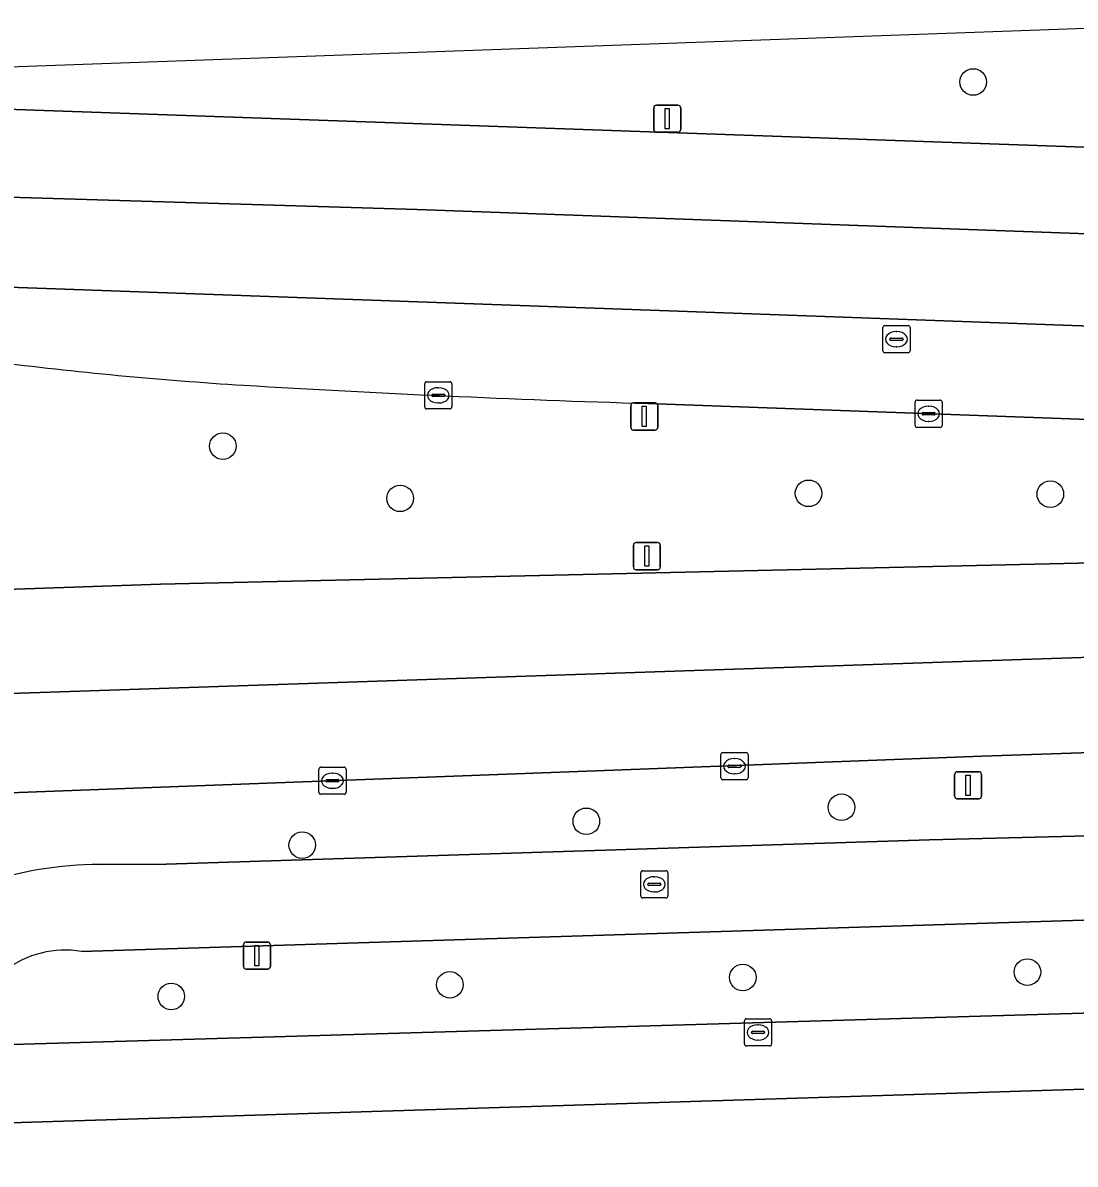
# Model space of a CAD drawing. Extents: x 161084 to 161928, y 385354 to 386522.
# Drawn here: x 161813.39 to 161852.11, y 386479.66 to 386521.66 of the extents above; entities that cross this region are included whole.
import ezdxf

# ---------------------------------------------------------------- set-up
doc = ezdxf.new("R2010")
doc.units = 0
for name, color, linetype in [('IMGEO_Berm_groen', 7, 'Continuous'), ('IMGEO_Boom', 7, 'Continuous'), ('IMGEO_Fietspad_gesloten', 7, 'Continuous'), ('IMGEO_Groenvoorziening', 7, 'Continuous'), ('IMGEO_Kolk', 7, 'Continuous'), ('IMGEO_Lichtmast', 7, 'Continuous'), ('IMGEO_OVBaan_gesloten', 7, 'Continuous'), ('IMGEO_Rijbaan_regionaal_gesloten', 7, 'Continuous'), ('IMGEO_Rioolput', 7, 'Continuous'), ('IMGEO_Verkeersbordpaal', 7, 'Continuous'), ('IMGEO_Voetpad_open', 7, 'Continuous')]:
    doc.layers.add(name, color=color, linetype=linetype)

msp = doc.modelspace()

# ---------------------------------------------------------------- linework, layer by layer
at = {"layer": 'IMGEO_Berm_groen'}
for points in [[(161869.118, 386521.664), (161854.55, 386521.528), (161805.354, 386519.765), (161781.499, 386518.91), (161786.794, 386518.556)], [(161811.034, 386518.547), (161868.792, 386516.517)], [(161868.806, 386506.471), (161836.386, 386507.652)], [(161781.483, 386499.728), (161818.448, 386501.002), (161865.636, 386502.078)], [(161865.711, 386495.253), (161864.004, 386495.189), (161848.673, 386494.673), (161836.748, 386494.218), (161807.028, 386493.106), (161790.121, 386492.546), (161785.969, 386492.332), (161781.92, 386492.209)], [(161816.227, 386490.685), (161818.664, 386490.698), (161846.741, 386491.595), (161865.716, 386492.073)], [(161811.296, 386484.259), (161811.3, 386484.013), (161866.23, 386485.622), (161866.14, 386489.071)], [(161866.14, 386489.071), (161815.546, 386487.489)]]:
    msp.add_lwpolyline(points, dxfattribs=at)
for centre, radius, start, end in [((161831.224, 386660.643), 152.627, 262.87335, 266.35267), ((161852.587, 387029.491), 522.091, 266.58809, 268.22181), ((161816.24, 386477.019), 13.666, 90.0546, 108.9289), ((161814.953, 386483.858), 3.679, 80.7309, 173.7387)]:
    msp.add_arc(centre, radius, start, end, dxfattribs=at)
at = {"layer": 'IMGEO_Boom'}
for centre in [(161848.353, 386519.486), (161820.746, 386506.084), (161842.298, 386504.347), (161827.27, 386504.162), (161851.192, 386504.317), (161843.51, 386492.793), (161834.121, 386492.277), (161823.67, 386491.4), (161850.348, 386486.728), (161839.876, 386486.529), (161829.099, 386486.262), (161818.851, 386485.829)]:
    msp.add_circle(centre, 0.489, dxfattribs=at)
at = {"layer": 'IMGEO_Fietspad_gesloten'}
for points in [[(161815.546, 386487.489), (161866.14, 386489.071), (161870.919, 386489.097), (161878.209, 386489.119), (161885.886, 386490.11), (161885.495, 386494.112)], [(161885.04, 386493.587), (161875.875, 386492.341), (161875.857, 386492.338), (161871.953, 386492.237), (161871.911, 386492.24), (161869.231, 386492.188), (161865.716, 386492.073), (161846.741, 386491.595), (161818.664, 386490.698), (161816.227, 386490.685)]]:
    msp.add_lwpolyline(points, dxfattribs=at)
for centre, radius, start, end in [((161816.24, 386477.019), 13.666, 90.0546, 108.9289), ((161814.953, 386483.858), 3.679, 80.7309, 173.7387)]:
    msp.add_arc(centre, radius, start, end, dxfattribs=at)
at = {"layer": 'IMGEO_Groenvoorziening'}
msp.add_lwpolyline([(161875.892, 386481.832), (161875.747, 386483.075), (161864.185, 386482.79), (161811.359, 386481.125), (161811.449, 386478.625), (161811.729, 386478.627), (161811.793, 386477.258), (161811.886, 386475.287), (161823.779, 386472.801), (161836.382, 386470.167), (161865.465, 386464.788), (161876.294, 386463.149), (161877.825, 386462.917), (161877.284, 386469.275)], close=True, dxfattribs=at)
at = {"layer": 'IMGEO_Kolk'}
for p, q in [((161828.173, 386507.528), (161828.173, 386508.38)), ((161828.248, 386508.454), (161829.1, 386508.454)), ((161828.661, 386508.234), (161828.686, 386508.234)), ((161829.174, 386508.38), (161829.174, 386507.528)), ((161828.432, 386507.948), (161828.432, 386507.96)), ((161828.87, 386507.911), (161828.472, 386507.911)), ((161828.475, 386507.997), (161828.873, 386507.997)), ((161828.916, 386507.96), (161828.916, 386507.948)), ((161846.288, 386507.776), (161847.14, 386507.776)), ((161829.1, 386507.454), (161828.248, 386507.454)), ((161828.684, 386507.674), (161828.659, 386507.674)), ((161846.213, 386506.85), (161846.213, 386507.702)), ((161846.701, 386507.556), (161846.726, 386507.556)), ((161847.214, 386507.702), (161847.214, 386506.85)), ((161846.472, 386507.27), (161846.472, 386507.282)), ((161846.91, 386507.233), (161846.512, 386507.233)), ((161846.515, 386507.319), (161846.913, 386507.319)), ((161846.724, 386506.996), (161846.699, 386506.996)), ((161846.956, 386507.282), (161846.956, 386507.27)), ((161847.14, 386506.776), (161846.288, 386506.776)), ((161839.146, 386494.804), (161839.998, 386494.804)), ((161839.071, 386493.878), (161839.071, 386494.73)), ((161839.373, 386494.347), (161839.771, 386494.347)), ((161839.559, 386494.584), (161839.584, 386494.584)), ((161840.072, 386494.73), (161840.072, 386493.878)), ((161824.28, 386493.344), (161824.28, 386494.196)), ((161824.355, 386494.27), (161825.207, 386494.27)), ((161824.768, 386494.05), (161824.793, 386494.05)), ((161825.281, 386494.196), (161825.281, 386493.344)), ((161839.33, 386494.298), (161839.33, 386494.31)), ((161839.768, 386494.261), (161839.37, 386494.261)), ((161839.582, 386494.024), (161839.557, 386494.024)), ((161839.814, 386494.31), (161839.814, 386494.298)), ((161824.539, 386493.764), (161824.539, 386493.776)), ((161824.977, 386493.727), (161824.579, 386493.727)), ((161824.582, 386493.813), (161824.98, 386493.813)), ((161824.791, 386493.49), (161824.766, 386493.49)), ((161825.023, 386493.776), (161825.023, 386493.764)), ((161839.998, 386493.804), (161839.146, 386493.804)), ((161825.207, 386493.27), (161824.355, 386493.27))]:
    msp.add_line(p, q, dxfattribs=at)
for points in [[(161828.173, 386507.528), (161828.173, 386508.38)], [(161828.248, 386508.454), (161829.1, 386508.454)], [(161829.174, 386508.38), (161829.174, 386507.528)], [(161846.288, 386507.776), (161847.14, 386507.776)], [(161829.1, 386507.454), (161828.248, 386507.454)], [(161846.213, 386506.85), (161846.213, 386507.702)], [(161847.214, 386507.702), (161847.214, 386506.85)], [(161847.14, 386506.776), (161846.288, 386506.776)], [(161839.146, 386494.804), (161839.998, 386494.804)], [(161839.071, 386493.878), (161839.071, 386494.73)], [(161840.072, 386494.73), (161840.072, 386493.878)], [(161824.28, 386493.344), (161824.28, 386494.196)], [(161824.355, 386494.27), (161825.207, 386494.27)], [(161825.281, 386494.196), (161825.281, 386493.344)], [(161839.998, 386493.804), (161839.146, 386493.804)], [(161825.207, 386493.27), (161824.355, 386493.27)]]:
    msp.add_lwpolyline(points, dxfattribs=at)
for centre, radius, start, end in [((161828.25, 386508.378), 0.0765, 91.552, 178.448), ((161828.25, 386508.378), 0.0765, 91.552, 178.448), ((161829.098, 386508.378), 0.0765, 1.552, 88.448), ((161829.098, 386508.378), 0.0765, 1.552, 88.448), ((161828.472, 386507.957), 0.0403, 85.8775, 175.7526), ((161828.469, 386507.947), 0.0366, 178.938, 274.7102), ((161828.873, 386507.954), 0.043, 264.8664, 352.4533), ((161828.877, 386507.959), 0.0386, 1.7309, 96.639), ((161846.29, 386507.7), 0.0765, 91.552, 178.448), ((161846.29, 386507.7), 0.0765, 91.552, 178.448), ((161847.138, 386507.7), 0.0765, 1.552, 88.448), ((161847.138, 386507.7), 0.0765, 1.552, 88.448), ((161828.25, 386507.53), 0.0765, 181.552, 268.448), ((161828.25, 386507.53), 0.0765, 181.552, 268.448), ((161829.098, 386507.53), 0.0765, 271.552, 358.448), ((161829.098, 386507.53), 0.0765, 271.552, 358.448), ((161846.512, 386507.279), 0.0403, 85.8775, 175.7526), ((161846.509, 386507.269), 0.0366, 178.938, 274.7102), ((161846.913, 386507.276), 0.043, 264.8664, 352.4533), ((161846.917, 386507.281), 0.0386, 1.7309, 96.639), ((161846.29, 386506.852), 0.0765, 181.552, 268.448), ((161846.29, 386506.852), 0.0765, 181.552, 268.448), ((161847.138, 386506.852), 0.0765, 271.552, 358.448), ((161847.138, 386506.852), 0.0765, 271.552, 358.448), ((161839.148, 386494.728), 0.0765, 91.552, 178.448), ((161839.148, 386494.728), 0.0765, 91.552, 178.448), ((161839.996, 386494.728), 0.0765, 1.552, 88.448), ((161839.996, 386494.728), 0.0765, 1.552, 88.448), ((161839.37, 386494.307), 0.0403, 85.8775, 175.7526), ((161839.775, 386494.309), 0.0386, 1.7309, 96.639), ((161824.357, 386494.194), 0.0765, 91.552, 178.448), ((161824.357, 386494.194), 0.0765, 91.552, 178.448), ((161825.205, 386494.194), 0.0765, 1.552, 88.448), ((161825.205, 386494.194), 0.0765, 1.552, 88.448), ((161839.367, 386494.297), 0.0366, 178.938, 274.7102), ((161839.771, 386494.304), 0.043, 264.8664, 352.4533), ((161824.579, 386493.773), 0.0403, 85.8775, 175.7526), ((161824.576, 386493.763), 0.0366, 178.938, 274.7102), ((161824.98, 386493.77), 0.043, 264.8664, 352.4533), ((161824.984, 386493.775), 0.0386, 1.7309, 96.639), ((161839.148, 386493.88), 0.0765, 181.552, 268.448), ((161839.148, 386493.88), 0.0765, 181.552, 268.448), ((161839.996, 386493.88), 0.0765, 271.552, 358.448), ((161839.996, 386493.88), 0.0765, 271.552, 358.448), ((161824.357, 386493.346), 0.0765, 181.552, 268.448), ((161824.357, 386493.346), 0.0765, 181.552, 268.448), ((161825.205, 386493.346), 0.0765, 271.552, 358.448), ((161825.205, 386493.346), 0.0765, 271.552, 358.448)]:
    msp.add_arc(centre, radius, start, end, dxfattribs=at)
for centre, major_axis, ratio, start_param, end_param in [((161828.66, 386507.954), (-0.387, 0.002), 0.722429, 4.712389, 7.853982), ((161828.685, 386507.954), (-0.39, 0.002), 0.717154, 1.570796, 4.712389), ((161846.7, 386507.276), (-0.387, 0.002), 0.722429, 4.712389, 7.853982), ((161846.725, 386507.276), (-0.39, 0.002), 0.717154, 1.570796, 4.712389), ((161839.558, 386494.304), (-0.387, 0.002), 0.722429, 4.712389, 7.853982), ((161839.583, 386494.304), (-0.39, 0.002), 0.717154, 1.570796, 4.712389), ((161824.767, 386493.77), (-0.387, 0.002), 0.722429, 4.712389, 7.853982), ((161824.792, 386493.77), (-0.39, 0.002), 0.717154, 1.570796, 4.712389)]:
    msp.add_ellipse(centre, major_axis=major_axis, ratio=ratio, start_param=start_param, end_param=end_param, dxfattribs=at)
at = {"layer": 'IMGEO_Lichtmast'}
for p, q in [((161836.602, 386517.734), (161836.602, 386518.534)), ((161836.602, 386518.534), (161836.602, 386517.734)), ((161836.702, 386518.634), (161837.492, 386518.634)), ((161837.492, 386518.634), (161836.702, 386518.634)), ((161837.592, 386518.534), (161837.592, 386517.734)), ((161837.592, 386517.734), (161837.592, 386518.534)), ((161837.492, 386517.634), (161836.702, 386517.634)), ((161836.702, 386517.634), (161837.492, 386517.634)), ((161835.758, 386506.776), (161835.758, 386507.576)), ((161835.758, 386507.576), (161835.758, 386506.776)), ((161835.858, 386507.676), (161836.648, 386507.676)), ((161836.648, 386507.676), (161835.858, 386507.676)), ((161836.748, 386507.576), (161836.748, 386506.776)), ((161836.748, 386506.776), (161836.748, 386507.576)), ((161836.648, 386506.676), (161835.858, 386506.676)), ((161835.858, 386506.676), (161836.648, 386506.676)), ((161835.853, 386501.637), (161835.853, 386502.437)), ((161835.853, 386502.437), (161835.853, 386501.637)), ((161835.953, 386502.537), (161836.743, 386502.537)), ((161836.743, 386502.537), (161835.953, 386502.537)), ((161836.843, 386502.437), (161836.843, 386501.637)), ((161836.843, 386501.637), (161836.843, 386502.437)), ((161836.743, 386501.537), (161835.953, 386501.537)), ((161835.953, 386501.537), (161836.743, 386501.537)), ((161821.507, 386486.934), (161821.507, 386487.734)), ((161821.507, 386487.734), (161821.507, 386486.934)), ((161821.607, 386487.834), (161822.397, 386487.834)), ((161822.397, 386487.834), (161821.607, 386487.834)), ((161822.497, 386487.734), (161822.497, 386486.934)), ((161822.497, 386486.934), (161822.497, 386487.734)), ((161822.397, 386486.834), (161821.607, 386486.834)), ((161821.607, 386486.834), (161822.397, 386486.834))]:
    msp.add_line(p, q, dxfattribs=at)
for points in [[(161837.022, 386518.509), (161837.172, 386518.509), (161837.172, 386517.759), (161837.022, 386517.759), (161837.022, 386518.509)], [(161836.178, 386507.551), (161836.328, 386507.551), (161836.328, 386506.801), (161836.178, 386506.801), (161836.178, 386507.551)], [(161836.273, 386502.412), (161836.423, 386502.412), (161836.423, 386501.662), (161836.273, 386501.662), (161836.273, 386502.412)], [(161821.927, 386487.709), (161822.077, 386487.709), (161822.077, 386486.959), (161821.927, 386486.959), (161821.927, 386487.709)]]:
    msp.add_lwpolyline(points, dxfattribs=at)
for centre, start, end in [((161836.702, 386518.534), 90, 180), ((161836.702, 386518.534), 90, 180), ((161837.492, 386518.534), 0, 90), ((161837.492, 386518.534), 360, 90), ((161836.702, 386517.734), 180, 270), ((161836.702, 386517.734), 180, 270), ((161837.492, 386517.734), 270, 0), ((161837.492, 386517.734), 270, 0), ((161835.858, 386507.576), 90, 180), ((161835.858, 386507.576), 90, 180), ((161836.648, 386507.576), 0, 90), ((161836.648, 386507.576), 360, 90), ((161835.858, 386506.776), 180, 270), ((161835.858, 386506.776), 180, 270), ((161836.648, 386506.776), 270, 0), ((161836.648, 386506.776), 270, 0), ((161835.953, 386502.437), 90, 180), ((161835.953, 386502.437), 90, 180), ((161836.743, 386502.437), 0, 90), ((161836.743, 386502.437), 360, 90), ((161835.953, 386501.637), 180, 270), ((161835.953, 386501.637), 180, 270), ((161836.743, 386501.637), 270, 0), ((161836.743, 386501.637), 270, 0), ((161821.607, 386487.734), 90, 180), ((161821.607, 386487.734), 90, 180), ((161822.397, 386487.734), 0, 90), ((161822.397, 386487.734), 360, 90), ((161821.607, 386486.934), 180, 270), ((161821.607, 386486.934), 180, 270), ((161822.397, 386486.934), 270, 0), ((161822.397, 386486.934), 270, 0)]:
    msp.add_arc(centre, 0.1, start, end, dxfattribs=at)
at = {"layer": 'IMGEO_OVBaan_gesloten'}
msp.add_lwpolyline([(161869.118, 386498.87), (161869.088, 386502.145), (161865.636, 386502.078), (161818.448, 386501.002), (161781.483, 386499.728), (161769.346, 386499.291), (161716.318, 386497.389), (161635.871, 386494.504), (161614.476, 386493.735), (161610.593, 386493.594), (161514.156, 386490.147), (161514.225, 386486.399), (161540.956, 386487.327), (161632.308, 386490.629), (161783, 386495.974)], close=True, dxfattribs=at)
msp.add_lwpolyline([(161610.999, 386486.108), (161636.001, 386487.041), (161654.406, 386487.653), (161658.174, 386487.796), (161659.129, 386487.846), (161671.804, 386488.32), (161716.598, 386489.994), (161750.585, 386491.191), (161776.476, 386491.905), (161776.542, 386491.935), (161781.92, 386492.209), (161785.969, 386492.332), (161790.121, 386492.546), (161807.028, 386493.106), (161836.748, 386494.218), (161848.673, 386494.673), (161864.004, 386495.189), (161865.711, 386495.253), (161869.149, 386495.379), (161869.118, 386498.87), (161783, 386495.974), (161632.308, 386490.629), (161540.956, 386487.327)], dxfattribs=at)
at = {"layer": 'IMGEO_Rijbaan_regionaal_gesloten'}
for points in [[(161759.308, 386516.735), (161774.324, 386516.06), (161778.443, 386515.747), (161792.135, 386513.569), (161792.896, 386513.379), (161811.505, 386511.978), (161837.5, 386511.046), (161853.008, 386510.49), (161868.801, 386510.094), (161868.796, 386513.304), (161827.9, 386514.799), (161812.062, 386515.267), (161798.737, 386516.675), (161786.794, 386518.556), (161781.499, 386518.91), (161558.33, 386510.912), (161555.079, 386510.796)], [(161786.794, 386518.556), (161798.737, 386516.675), (161812.062, 386515.267), (161827.9, 386514.799), (161868.796, 386513.304), (161868.792, 386516.517)], [(161868.792, 386516.517), (161811.034, 386518.547)], [(161868.801, 386510.094), (161853.008, 386510.49), (161837.5, 386511.046), (161811.505, 386511.978), (161792.896, 386513.379)], [(161836.386, 386507.652), (161868.806, 386506.471), (161868.801, 386510.094)]]:
    msp.add_lwpolyline(points, dxfattribs=at)
for centre, radius, start, end in [((161831.224, 386660.643), 152.627, 262.87335, 266.35267), ((161852.587, 387029.491), 522.091, 266.58809, 268.22181)]:
    msp.add_arc(centre, radius, start, end, dxfattribs=at)
at = {"layer": 'IMGEO_Rioolput'}
for p, q in [((161845.03, 386509.594), (161845.03, 386510.446)), ((161845.105, 386510.52), (161845.957, 386510.52)), ((161845.518, 386510.3), (161845.543, 386510.3)), ((161846.031, 386510.446), (161846.031, 386509.594)), ((161845.289, 386510.014), (161845.289, 386510.026)), ((161845.727, 386509.977), (161845.329, 386509.977)), ((161845.332, 386510.063), (161845.73, 386510.063)), ((161845.773, 386510.026), (161845.773, 386510.014)), ((161845.957, 386509.52), (161845.105, 386509.52)), ((161845.541, 386509.74), (161845.516, 386509.74)), ((161836.122, 386489.531), (161836.122, 386490.383)), ((161836.197, 386490.457), (161837.049, 386490.457)), ((161836.61, 386490.237), (161836.635, 386490.237)), ((161837.123, 386490.383), (161837.123, 386489.531)), ((161836.381, 386489.951), (161836.381, 386489.963)), ((161836.819, 386489.914), (161836.421, 386489.914)), ((161836.424, 386490), (161836.822, 386490)), ((161836.865, 386489.963), (161836.865, 386489.951)), ((161837.049, 386489.457), (161836.197, 386489.457)), ((161836.633, 386489.677), (161836.608, 386489.677)), ((161839.936, 386484.081), (161839.936, 386484.933)), ((161840.011, 386485.007), (161840.863, 386485.007)), ((161840.424, 386484.787), (161840.449, 386484.787)), ((161840.937, 386484.933), (161840.937, 386484.081)), ((161840.195, 386484.501), (161840.195, 386484.513)), ((161840.633, 386484.464), (161840.235, 386484.464)), ((161840.238, 386484.55), (161840.636, 386484.55)), ((161840.679, 386484.513), (161840.679, 386484.501)), ((161840.863, 386484.007), (161840.011, 386484.007)), ((161840.447, 386484.227), (161840.422, 386484.227))]:
    msp.add_line(p, q, dxfattribs=at)
for points in [[(161845.03, 386509.594), (161845.03, 386510.446)], [(161845.105, 386510.52), (161845.957, 386510.52)], [(161846.031, 386510.446), (161846.031, 386509.594)], [(161845.957, 386509.52), (161845.105, 386509.52)], [(161836.122, 386489.531), (161836.122, 386490.383)], [(161836.197, 386490.457), (161837.049, 386490.457)], [(161837.123, 386490.383), (161837.123, 386489.531)], [(161837.049, 386489.457), (161836.197, 386489.457)], [(161839.936, 386484.081), (161839.936, 386484.933)], [(161840.011, 386485.007), (161840.863, 386485.007)], [(161840.937, 386484.933), (161840.937, 386484.081)], [(161840.863, 386484.007), (161840.011, 386484.007)]]:
    msp.add_lwpolyline(points, dxfattribs=at)
for centre, radius, start, end in [((161845.107, 386510.444), 0.0765, 91.552, 178.448), ((161845.107, 386510.444), 0.0765, 91.552, 178.448), ((161845.955, 386510.444), 0.0765, 1.552, 88.448), ((161845.955, 386510.444), 0.0765, 1.552, 88.448), ((161845.329, 386510.023), 0.0403, 85.8775, 175.7526), ((161845.326, 386510.013), 0.0366, 178.938, 274.7102), ((161845.73, 386510.02), 0.043, 264.8664, 352.4533), ((161845.734, 386510.025), 0.0386, 1.7309, 96.639), ((161845.107, 386509.596), 0.0765, 181.552, 268.448), ((161845.107, 386509.596), 0.0765, 181.552, 268.448), ((161845.955, 386509.596), 0.0765, 271.552, 358.448), ((161845.955, 386509.596), 0.0765, 271.552, 358.448), ((161836.199, 386490.381), 0.0765, 91.552, 178.448), ((161836.199, 386490.381), 0.0765, 91.552, 178.448), ((161837.047, 386490.381), 0.0765, 1.552, 88.448), ((161837.047, 386490.381), 0.0765, 1.552, 88.448), ((161836.421, 386489.96), 0.0403, 85.8775, 175.7526), ((161836.418, 386489.95), 0.0366, 178.938, 274.7102), ((161836.822, 386489.957), 0.043, 264.8664, 352.4533), ((161836.826, 386489.962), 0.0386, 1.7309, 96.639), ((161836.199, 386489.533), 0.0765, 181.552, 268.448), ((161836.199, 386489.533), 0.0765, 181.552, 268.448), ((161837.047, 386489.533), 0.0765, 271.552, 358.448), ((161837.047, 386489.533), 0.0765, 271.552, 358.448), ((161840.013, 386484.931), 0.0765, 91.552, 178.448), ((161840.013, 386484.931), 0.0765, 91.552, 178.448), ((161840.861, 386484.931), 0.0765, 1.552, 88.448), ((161840.861, 386484.931), 0.0765, 1.552, 88.448), ((161840.235, 386484.51), 0.0403, 85.8775, 175.7526), ((161840.232, 386484.5), 0.0366, 178.938, 274.7102), ((161840.636, 386484.507), 0.043, 264.8664, 352.4533), ((161840.64, 386484.512), 0.0386, 1.7309, 96.639), ((161840.013, 386484.083), 0.0765, 181.552, 268.448), ((161840.013, 386484.083), 0.0765, 181.552, 268.448), ((161840.861, 386484.083), 0.0765, 271.552, 358.448), ((161840.861, 386484.083), 0.0765, 271.552, 358.448)]:
    msp.add_arc(centre, radius, start, end, dxfattribs=at)
for centre, major_axis, ratio, start_param, end_param in [((161845.517, 386510.02), (-0.387, 0.002), 0.722429, 4.712389, 7.853982), ((161845.542, 386510.02), (-0.39, 0.002), 0.717154, 1.570796, 4.712389), ((161836.609, 386489.957), (-0.387, 0.002), 0.722429, 4.712389, 7.853982), ((161836.634, 386489.957), (-0.39, 0.002), 0.717154, 1.570796, 4.712389), ((161840.423, 386484.507), (-0.387, 0.002), 0.722429, 4.712389, 7.853982), ((161840.448, 386484.507), (-0.39, 0.002), 0.717154, 1.570796, 4.712389)]:
    msp.add_ellipse(centre, major_axis=major_axis, ratio=ratio, start_param=start_param, end_param=end_param, dxfattribs=at)
at = {"layer": 'IMGEO_Verkeersbordpaal'}
for p, q in [((161847.669, 386493.203), (161847.669, 386494.003)), ((161847.669, 386494.003), (161847.669, 386493.203)), ((161847.769, 386494.103), (161848.559, 386494.103)), ((161848.559, 386494.103), (161847.769, 386494.103)), ((161848.659, 386494.003), (161848.659, 386493.203)), ((161848.659, 386493.203), (161848.659, 386494.003)), ((161848.559, 386493.103), (161847.769, 386493.103)), ((161847.769, 386493.103), (161848.559, 386493.103))]:
    msp.add_line(p, q, dxfattribs=at)
msp.add_lwpolyline([(161848.089, 386493.978), (161848.239, 386493.978), (161848.239, 386493.228), (161848.089, 386493.228), (161848.089, 386493.978)], dxfattribs=at)
for centre, start, end in [((161847.769, 386494.003), 90, 180), ((161847.769, 386494.003), 90, 180), ((161848.559, 386494.003), 0, 90), ((161848.559, 386494.003), 360, 90), ((161847.769, 386493.203), 180, 270), ((161847.769, 386493.203), 180, 270), ((161848.559, 386493.203), 270, 0), ((161848.559, 386493.203), 270, 0)]:
    msp.add_arc(centre, 0.1, start, end, dxfattribs=at)
at = {"layer": 'IMGEO_Voetpad_open'}
msp.add_lwpolyline([(161870.919, 386489.097), (161866.14, 386489.071), (161866.23, 386485.622), (161811.3, 386484.013), (161811.359, 386481.125), (161864.185, 386482.79), (161875.747, 386483.075), (161875.526, 386484.643)], dxfattribs=at)

doc.saveas('drawing.dxf')
